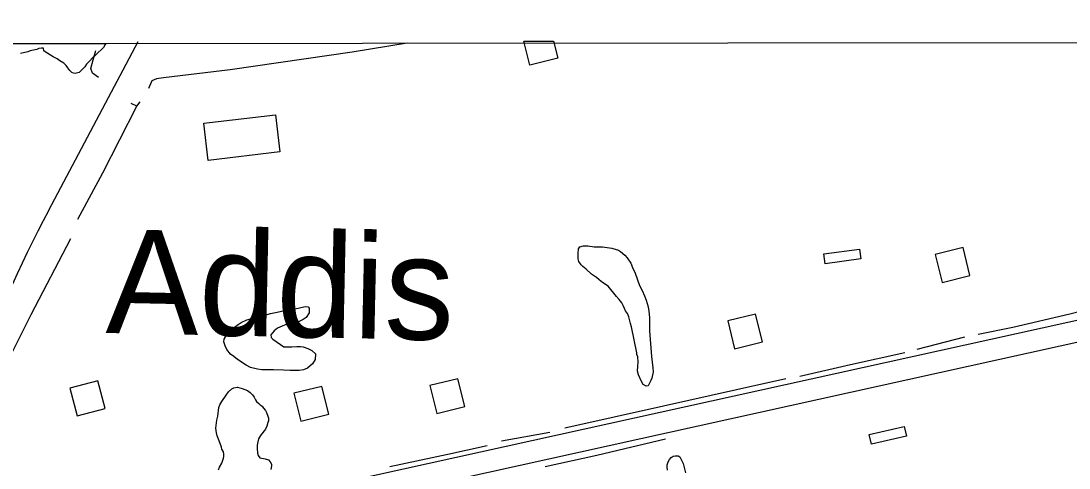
# Model space of a CAD drawing. Extents: x 3297753 to 3335611, y 652252 to 677623.
# Drawn here: x 3302295 to 3303757, y 675223 to 675847 of the extents above; entities that cross this region are included whole.
import ezdxf

# ---------------------------------------------------------------- set-up
doc = ezdxf.new("R2010")
doc.units = 0
for name, color, linetype in [('V-BLDG-OTLN', 7, 'Continuous'), ('V-GRID-FRAM', 7, 'Continuous'), ('V-ROAD-CNTR', 7, 'Continuous'), ('V-SITE-VEGE', 7, 'Continuous'), ('V-TOPO-GNAM-IDEN', 7, 'Continuous'), ('V-TOPO-SHOR', 7, 'Continuous')]:
    doc.layers.add(name, color=color, linetype=linetype)

msp = doc.modelspace()

# ---------------------------------------------------------------- linework, layer by layer
at = {"layer": 'V-BLDG-OTLN'}
msp.add_line((3302996.5, 675819), (3303037.7, 675819), dxfattribs=at)
for points in [[(3303004.9, 675785.2), (3302996.5, 675819)], [(3303037.7, 675819), (3303043.7, 675794.9), (3303004.9, 675785.2)]]:
    msp.add_lwpolyline(points, dxfattribs=at)
for points in [[(3302656.4, 675664.2), (3302556.4, 675652.4), (3302550.4, 675704.2), (3302650.4, 675715.9)], [(3303466.3, 675514.8), (3303416.8, 675507.9), (3303414.9, 675521.8), (3303464.4, 675528.6)], [(3303579.6, 675482.1), (3303618.5, 675491.8), (3303608.8, 675530.6), (3303570, 675520.9)], [(3303290.3, 675389.3), (3303329.1, 675399), (3303319.5, 675437.8), (3303280.7, 675428.2)], [(3302363.8, 675334.4), (3302374, 675295.8), (3302412.7, 675305.9), (3302402.5, 675344.6)], [(3302685.8, 675288.4), (3302724.6, 675298.1), (3302714.9, 675336.9), (3302676.1, 675327.2)], [(3302875.3, 675299.1), (3302914.1, 675308.8), (3302904.4, 675347.6), (3302865.6, 675337.9)], [(3303478.1, 675269.7), (3303526.9, 675280.9), (3303530, 675267.3), (3303481.3, 675256)]]:
    msp.add_lwpolyline(points, close=True, dxfattribs=at)
at = {"layer": 'V-GRID-FRAM'}
msp.add_lwpolyline([(3301859.6, 675814.9), (3333399.1, 675847), (3333425.5, 657662.7), (3301870.2, 657630.6), (3301859.6, 675814.9)], dxfattribs=at)
at = {"layer": 'V-ROAD-CNTR'}
for points in [[(3302334.3, 675582.7), (3302458.8, 675818.5)], [(3303862, 675449.8), (3302685.8, 675189.6)], [(3303868.5, 675420.5), (3302823, 675189.2)]]:
    msp.add_lwpolyline(points, dxfattribs=at)
msp.add_arc((3303617.4, 674890.8), 1457.8, 151.6655, 172.4197, dxfattribs=at)
at = {"layer": 'V-SITE-VEGE'}
for p, q in [((3302205.3, 675815.3), (3302413.8, 675815.5)), ((3302308.5, 675805.1), (3302304.9, 675803.7)), ((3302317.5, 675807.3), (3302308.5, 675805.1)), ((3302320.6, 675808.4), (3302317.5, 675807.3)), ((3302324.1, 675809.2), (3302320.6, 675808.4)), ((3302326.9, 675809.2), (3302324.1, 675809.2)), ((3302327.4, 675805.3), (3302326.9, 675809.2)), ((3302329.1, 675803.7), (3302327.4, 675805.3)), ((3302410.7, 675810), (3302399.7, 675799.6)), ((3302412.9, 675814.2), (3302410.7, 675810)), ((3302413.8, 675815.5), (3302412.9, 675814.2)), ((3302304.9, 675803.7), (3302295, 675801.6)), ((3302336.7, 675799), (3302329.1, 675803.7)), ((3302340.3, 675797), (3302336.7, 675799)), ((3302346.1, 675794.3), (3302340.3, 675797)), ((3302349.9, 675791.5), (3302346.1, 675794.3)), ((3302355.4, 675788.2), (3302349.9, 675791.5)), ((3302391.7, 675791.4), (3302387, 675786.5)), ((3302395, 675795.5), (3302391.7, 675791.4)), ((3302399.7, 675799.6), (3302395, 675795.5)), ((3302358.7, 675784.9), (3302355.4, 675788.2)), ((3302360.9, 675781.6), (3302358.7, 675784.9)), ((3302363.6, 675777.7), (3302360.9, 675781.6)), ((3302366.6, 675775), (3302363.6, 675777.7)), ((3302368.6, 675774.2), (3302366.6, 675775)), ((3302376.5, 675775), (3302371, 675773.6)), ((3302379.6, 675777.7), (3302376.5, 675775)), ((3302384.5, 675782.9), (3302379.6, 675777.7)), ((3302387, 675786.5), (3302384.5, 675782.9)), ((3302371, 675773.6), (3302368.6, 675774.2))]:
    msp.add_line(p, q, dxfattribs=at)
for points in [[(3303146.6, 675420.1), (3303145.3, 675424.5), (3303142.8, 675433.8), (3303140.9, 675438.8), (3303138.2, 675442.3), (3303136.8, 675445.4), (3303134.9, 675450), (3303133, 675453.6), (3303129.4, 675458.3), (3303125.8, 675462.4), (3303114.3, 675477), (3303106.4, 675481.7), (3303101.5, 675485.8), (3303097.6, 675488.9), (3303091, 675493.6), (3303083.6, 675500.5), (3303079, 675504.3), (3303076.5, 675506.5), (3303073.2, 675511.2), (3303072.4, 675515.1), (3303072.1, 675519.7), (3303072.2, 675522.5), (3303072.7, 675528.8), (3303074.4, 675531.8), (3303079.9, 675532.9), (3303085.6, 675532.9), (3303094.7, 675531.8), (3303100.5, 675531.5), (3303106, 675531.5), (3303119.2, 675530), (3303128.5, 675527), (3303131.5, 675525.1), (3303137.3, 675520.1), (3303140.8, 675516.5), (3303145.5, 675508.8), (3303148.2, 675502.8), (3303151.5, 675494.8), (3303158, 675477.5), (3303161.6, 675470.6), (3303164.9, 675463.1), (3303167.1, 675457.1), (3303169.8, 675448), (3303170.9, 675441.7), (3303171.7, 675432.9), (3303171.9, 675425.8), (3303171.9, 675414.5), (3303174.5, 675378.5), (3303176.4, 675362.8), (3303177, 675357.3), (3303175, 675348.5), (3303173.6, 675345), (3303169.8, 675337.6), (3303167, 675337), (3303162.9, 675339.5), (3303160.4, 675343.9), (3303156.3, 675353), (3303155.2, 675357.9), (3303155.3, 675365.3), (3303155.8, 675370.8), (3303155.3, 675378), (3303153.9, 675381.3), (3303153.9, 675383.5)], [(3302661.8, 675392), (3302673.1, 675392.2), (3302680.2, 675392.7), (3302685.2, 675392.7), (3302688.7, 675392.2), (3302695.3, 675389.7), (3302700.8, 675387.2), (3302706.3, 675382.5), (3302705.7, 675374.3), (3302701.9, 675368.5), (3302695, 675362.5), (3302689.5, 675360), (3302683.2, 675358.9), (3302670.8, 675359), (3302661.7, 675359.3), (3302647.7, 675360.1), (3302631.5, 675360.2), (3302625.2, 675360.7), (3302615.6, 675363.2), (3302609.3, 675366.5), (3302597.5, 675374.5), (3302592.3, 675378.7), (3302587.6, 675382), (3302582.7, 675388.3), (3302580.2, 675393.3), (3302578.3, 675399.3), (3302578.9, 675402.6), (3302582.2, 675408.4), (3302584.7, 675411.9), (3302589.3, 675416.6), (3302593.2, 675419.6), (3302598.2, 675423.2), (3302602.6, 675425.9), (3302610.3, 675429.7), (3302615.5, 675431.4), (3302621.5, 675433), (3302632.8, 675435.2), (3302638.9, 675437.1), (3302643.3, 675438.7), (3302652.6, 675440.6), (3302658.7, 675442), (3302669.1, 675443.6), (3302674.1, 675444.7), (3302681.7, 675446), (3302691.6, 675448.2), (3302695.8, 675447.9), (3302697.1, 675446.3), (3302697.4, 675441.9), (3302697.4, 675439.4), (3302693, 675433.1), (3302689.1, 675430.1), (3302683.3, 675427.3), (3302673.7, 675424.9), (3302663.8, 675422.7), (3302659.7, 675421.1), (3302653.1, 675418.1), (3302648.4, 675414.3), (3302644, 675409), (3302644.5, 675405.2), (3302646.7, 675403)]]:
    msp.add_lwpolyline(points, close=True, dxfattribs=at)
for points in [[(3302568.7, 675289.7), (3302569.8, 675295.2), (3302571.2, 675307.3), (3302572.8, 675311.1), (3302575.6, 675315.8), (3302581.4, 675324.6), (3302585, 675329.2), (3302589.4, 675333.6), (3302592.4, 675335), (3302597.4, 675335.8), (3302604, 675333.9), (3302611.1, 675331.1), (3302614.9, 675328.3), (3302618.5, 675325.3), (3302620.4, 675321.7), (3302622.3, 675317.9), (3302623.7, 675315.7), (3302627.3, 675312.9), (3302628.9, 675311.3), (3302631.6, 675309.1), (3302633.8, 675306.6), (3302636.6, 675303), (3302637.7, 675300.5), (3302639.6, 675295.3), (3302640.4, 675292.3), (3302640.4, 675288.7), (3302639.5, 675286.5), (3302638.2, 675281.3), (3302636.2, 675277.4), (3302629.6, 675268.1), (3302626.8, 675263.5), (3302625.5, 675259.6), (3302624.9, 675254.7), (3302624.9, 675250.8), (3302625.1, 675243.9), (3302626, 675240.6), (3302628.7, 675237.3), (3302636.1, 675235.9), (3302640.8, 675234.3), (3302643, 675231.5), (3302644.6, 675228.2), (3302644.6, 675225.8)], [(3302570.7, 675220.5), (3302572.3, 675224.3), (3302575.4, 675229.8), (3302577.9, 675236.9), (3302578.1, 675239.1), (3302578.2, 675242.1), (3302577.9, 675245.4), (3302575.7, 675249.3), (3302575.2, 675252), (3302571.6, 675260.9), (3302569.2, 675268), (3302568.1, 675272.1), (3302567.3, 675278.5), (3302568.7, 675289.7)], [(3303196.6, 675220.1), (3303196.4, 675224), (3303196.4, 675227.3), (3303197.5, 675231.4), (3303199.4, 675234.7), (3303201.9, 675237.4), (3303204.7, 675239.4), (3303207.7, 675239.9), (3303211.5, 675239.9), (3303214, 675238.5), (3303218.6, 675229.4), (3303221.9, 675216.2)], [(3302644.6, 675225.8), (3302643.8, 675221.1)]]:
    msp.add_lwpolyline(points, dxfattribs=at)
at = {"layer": 'V-TOPO-SHOR'}
for p, q in [((3302456.8, 675728), (3302461.6, 675734.3)), ((3303610.7, 675405.7), (3303544.5, 675388.3)), ((3303032.7, 675272.4), (3302965.6, 675260.2))]:
    msp.add_line(p, q, dxfattribs=at)
for points in [[(3302403.5, 675767.9), (3302395.3, 675774.3), (3302392.7, 675780.5), (3302396.3, 675792.8), (3302400, 675805.9)], [(3302834, 675815.9), (3302757, 675803.3), (3302587, 675778.9), (3302494, 675767.7), (3302484.3, 675766), (3302478.1, 675763.3), (3302473.1, 675752.8)], [(3302374.7, 675570.5), (3302409.6, 675635.2), (3302456.8, 675728), (3302449.2, 675731.7)], [(3302260.1, 675332), (3302281.5, 675380.6), (3302309.9, 675437.2), (3302364.9, 675543.2)], [(3303835.7, 675444.8), (3303831.2, 675452.4), (3303827.7, 675454.2), (3303818.8, 675453.3), (3303757.8, 675437.6), (3303678.2, 675419.2), (3303630.1, 675409.2)], [(3303527.8, 675383.9), (3303451.9, 675366.8), (3303381.3, 675350.8)], [(3303361.9, 675347.3), (3303292.8, 675331.9), (3303191.1, 675309.2), (3303053.9, 675278.5)], [(3302945.4, 675254.1), (3302890.5, 675242), (3302809.5, 675224.5)], [(3303194.1, 675263.1), (3303098.1, 675240.6), (3303026.4, 675224.8)]]:
    msp.add_lwpolyline(points, dxfattribs=at)

# ---------------------------------------------------------------- texts
at = {"layer": 'V-TOPO-GNAM-IDEN'}
msp.add_text('Addis', height=145, rotation=358.7818, dxfattribs=at).set_placement((3302413.2, 675411.5))

doc.saveas('drawing.dxf')
